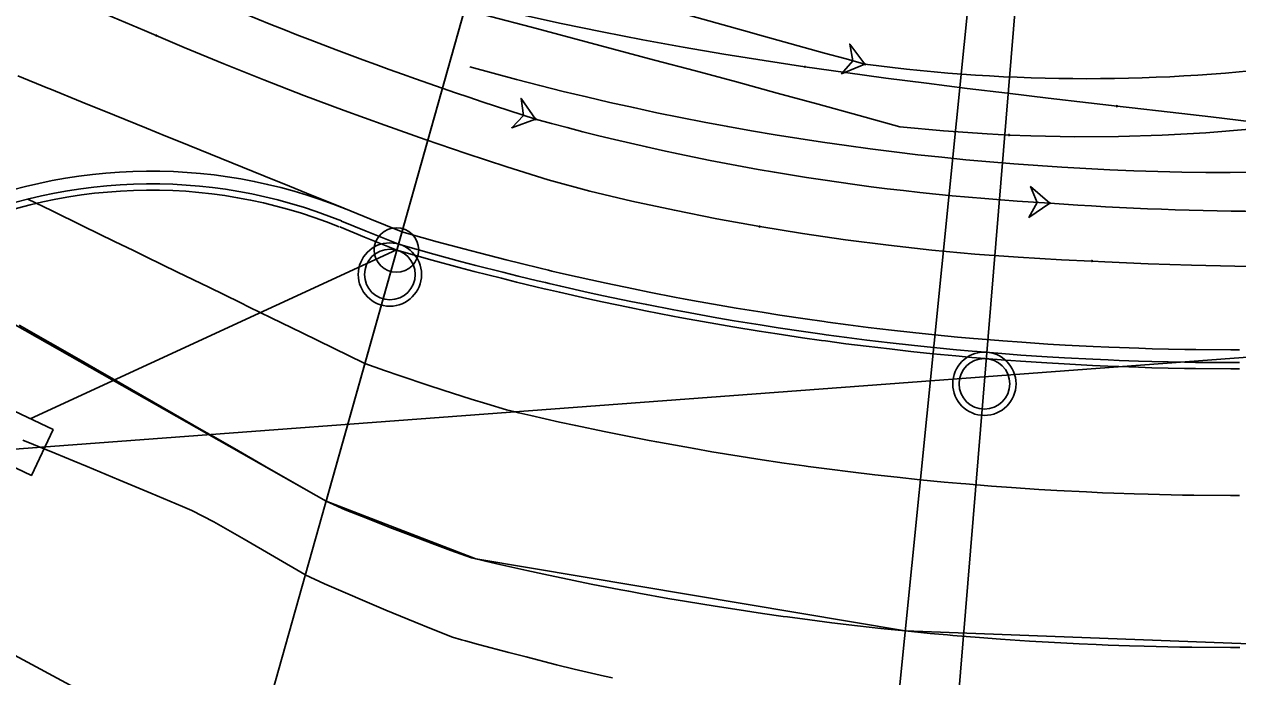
# Model space of a CAD drawing. Extents: x -70 to 701944, y -4 to 666871.
# Drawn here: x 664107.6 to 664203.4, y 656665.5 to 656717 of the extents above; entities that cross this region are included whole.
import ezdxf

# ---------------------------------------------------------------- set-up
doc = ezdxf.new("R2010")
doc.units = 0
for name, color, linetype in [('R_Detour', 7, 'Continuous'), ('R_Draft', 7, 'Continuous'), ('R_Drive', 7, 'Continuous'), ('R_Horz Alg Annot', 7, 'Continuous'), ('R_No Plot', 7, 'Continuous'), ('R_Proposed Const Limits', 7, 'Continuous'), ('R_Proposed Road', 7, 'Continuous'), ('R_ROW', 7, 'Continuous'), ('R_Striping', 7, 'Continuous'), ('R_Water', 7, 'Continuous'), ('T_Vehicle Path Lt Minor', 7, 'Continuous'), ('T_Vehicle Path Rt', 7, 'Continuous')]:
    doc.layers.add(name, color=color, linetype=linetype)

msp = doc.modelspace()

# ---------------------------------------------------------------- linework, layer by layer
at = {"layer": 'R_Detour'}
for p, q in [((664123.709, 656651.956), (664146.098, 656731.406)), ((664180.143, 656648.75), (664186.351, 656723.983))]:
    msp.add_line(p, q, dxfattribs=at)
at = {"layer": 'R_Draft'}
msp.add_line((664069.326, 656680.658), (664381.92, 656703.953), dxfattribs=at)
at = {"layer": 'R_Drive'}
for radius in [41, 40, 39.5]:
    msp.add_arc((664117.604, 656664.398), radius, 67.92175, 164.26197, dxfattribs=at)
at = {"layer": 'R_Horz Alg Annot'}
msp.add_lwpolyline([(664182.406, 656721.174), (664167.687, 656574.694)], dxfattribs=at)
at = {"layer": 'R_No Plot'}
for points in [[(664002.559, 656732.196), (664007.874, 656757.323), (664066.525, 656753.83), (664146.098, 656731.406), (664131.424, 656679.334), (664092.478, 656701.385), (664066.381, 656716.161), (664043.949, 656724.745)], [(664146.098, 656731.406), (664131.424, 656679.334), (664143.26, 656674.785), (664177.173, 656669.093), (664209.969, 656667.878), (664228.107, 656667.43), (664245.699, 656664), (664257.444, 656659.73), (664260.297, 656658.426), (664255.216, 656726.6), (664182.406, 656721.174)]]:
    msp.add_lwpolyline(points, close=True, dxfattribs=at)
for centre in [(664136.469, 656697.236), (664183.432, 656688.605)]:
    msp.add_circle(centre, 2.5, dxfattribs=at)
at = {"layer": 'R_Proposed Const Limits'}
msp.add_lwpolyline([(664107.475, 656684.167), (664110.012, 656683.131), (664111.538, 656682.502), (664112.543, 656682.086), (664115.068, 656681.035), (664117.586, 656679.981), (664120.097, 656678.924), (664120.831, 656678.613), (664122.554, 656677.7), (664124.965, 656676.336), (664127.359, 656674.942), (664129.744, 656673.546), (664129.786, 656673.521), (664131.293, 656672.819), (664132.593, 656672.253), (664134.872, 656671.278), (664136.161, 656670.733), (664138.476, 656669.773), (664139.769, 656669.256), (664141.414, 656668.597), (664142.13, 656668.399), (664142.442, 656668.314), (664143.467, 656668.034), (664145.878, 656667.391), (664147.238, 656667.037), (664149.64, 656666.427), (664151.036, 656666.081), (664153.422, 656665.533), (664154.063, 656665.396)], dxfattribs=at)
at = {"layer": 'R_Proposed Road'}
for points in [[(664107.067, 656712.916), (664109.447, 656711.951), (664109.615, 656711.883), (664112.161, 656710.85), (664114.703, 656709.819), (664117.243, 656708.789), (664118.771, 656708.169), (664119.779, 656707.76), (664122.31, 656706.734), (664124.836, 656705.709), (664127.357, 656704.686), (664128.095, 656704.387), (664129.872, 656703.666), (664132.38, 656702.649), (664134.881, 656701.635), (664137.374, 656700.623), (664137.418, 656700.605), (664138.998, 656700.16), (664140.205, 656699.824), (664142.317, 656699.251), (664143.51, 656698.937), (664145.649, 656698.39), (664146.839, 656698.095), (664148.353, 656697.729), (664148.994, 656697.577), (664149.273, 656697.512), (664150.192, 656697.299), (664152.349, 656696.814), (664153.567, 656696.549), (664155.716, 656696.099), (664156.964, 656695.847), (664159.092, 656695.433), (664159.663, 656695.326), (664160.383, 656695.192), (664162.478, 656694.816), (664163.823, 656694.586), (664165.873, 656694.249), (664167.284, 656694.028), (664169.275, 656693.731), (664170.765, 656693.52), (664171.077, 656693.477), (664172.685, 656693.263), (664174.265, 656693.063), (664176.101, 656692.844), (664177.784, 656692.656), (664179.523, 656692.475), (664181.322, 656692.301), (664182.567, 656692.189), (664182.949, 656692.156), (664184.878, 656691.998), (664186.38, 656691.887), (664188.45, 656691.748), (664189.815, 656691.667), (664192.039, 656691.552), (664193.252, 656691.498), (664194.107, 656691.463), (664195.644, 656691.41), (664196.692, 656691.378), (664199.263, 656691.322), (664200.133, 656691.309), (664202.897, 656691.29), (664203.574, 656691.29)], [(664107.067, 656712.916), (664109.447, 656711.951), (664109.615, 656711.883), (664112.161, 656710.85), (664114.703, 656709.819), (664117.243, 656708.789), (664118.771, 656708.169), (664119.779, 656707.76), (664122.31, 656706.734), (664124.836, 656705.709), (664127.357, 656704.686), (664128.095, 656704.387), (664129.872, 656703.666), (664132.38, 656702.649), (664134.881, 656701.635), (664137.374, 656700.623), (664137.418, 656700.605), (664138.998, 656700.16), (664140.205, 656699.824), (664142.317, 656699.251), (664143.51, 656698.937), (664145.649, 656698.39), (664146.839, 656698.095), (664148.353, 656697.729), (664148.994, 656697.577), (664149.273, 656697.512), (664150.192, 656697.299), (664152.349, 656696.814), (664153.567, 656696.549), (664155.716, 656696.099), (664156.964, 656695.847), (664159.092, 656695.433), (664159.663, 656695.326), (664160.383, 656695.192), (664162.478, 656694.816), (664163.823, 656694.586), (664165.873, 656694.249), (664167.284, 656694.028), (664169.275, 656693.731), (664170.765, 656693.52), (664171.077, 656693.477), (664172.685, 656693.263), (664174.265, 656693.063), (664176.101, 656692.844), (664177.784, 656692.656), (664179.523, 656692.475), (664181.322, 656692.301), (664182.567, 656692.189), (664182.949, 656692.156), (664184.878, 656691.998), (664186.38, 656691.887), (664188.45, 656691.748), (664189.815, 656691.667), (664192.039, 656691.552), (664193.252, 656691.498), (664194.107, 656691.463), (664195.644, 656691.41), (664196.692, 656691.378), (664199.263, 656691.322), (664200.133, 656691.309), (664202.897, 656691.29), (664203.574, 656691.29)], [(664107.87, 656703.195), (664109.746, 656702.28), (664112.237, 656701.065), (664114.724, 656699.852), (664116.221, 656699.121), (664117.208, 656698.64), (664119.688, 656697.43), (664122.163, 656696.223), (664124.632, 656695.018), (664125.355, 656694.666), (664127.096, 656693.817), (664129.553, 656692.618), (664132.003, 656691.423), (664134.446, 656690.231), (664134.489, 656690.21), (664136.037, 656689.655), (664137.28, 656689.229), (664139.456, 656688.502), (664140.686, 656688.101), (664142.894, 656687.398), (664144.124, 656687.017), (664145.688, 656686.542), (664146.36, 656686.383), (664146.653, 656686.314), (664147.616, 656686.091), (664149.879, 656685.582), (664151.155, 656685.305), (664153.409, 656684.833), (664154.718, 656684.568), (664156.95, 656684.134), (664157.548, 656684.022), (664158.303, 656683.882), (664160.5, 656683.488), (664161.91, 656683.246), (664164.06, 656682.893), (664165.539, 656682.661), (664167.627, 656682.35), (664169.189, 656682.129), (664169.517, 656682.084), (664171.203, 656681.859), (664172.86, 656681.649), (664174.785, 656681.42), (664176.55, 656681.223), (664178.373, 656681.033), (664180.26, 656680.85), (664181.566, 656680.733), (664181.966, 656680.698), (664183.988, 656680.533), (664185.564, 656680.416), (664187.734, 656680.271), (664189.165, 656680.186), (664191.497, 656680.065), (664192.77, 656680.008), (664193.666, 656679.972), (664195.277, 656679.915), (664196.376, 656679.883), (664199.073, 656679.823), (664199.985, 656679.81), (664202.883, 656679.79), (664203.593, 656679.79)], [(664132.66, 656701.452), (664134.607, 656700.662), (664137.1, 656699.651), (664137.144, 656699.633), (664138.724, 656699.188), (664139.936, 656698.85), (664142.057, 656698.275), (664143.256, 656697.959), (664145.404, 656697.41), (664146.599, 656697.114), (664148.119, 656696.747), (664148.762, 656696.594), (664149.043, 656696.528), (664149.966, 656696.314), (664152.132, 656695.827), (664153.355, 656695.562), (664155.513, 656695.109), (664156.767, 656694.856), (664158.904, 656694.441), (664159.477, 656694.333), (664160.2, 656694.199), (664162.305, 656693.821), (664163.655, 656693.59), (664165.714, 656693.252), (664167.13, 656693.03), (664169.131, 656692.732), (664170.626, 656692.52), (664170.94, 656692.477), (664172.555, 656692.261), (664174.142, 656692.06), (664175.985, 656691.841), (664177.676, 656691.652), (664179.422, 656691.47), (664181.229, 656691.296), (664182.48, 656691.183), (664182.863, 656691.15), (664184.799, 656690.991), (664186.309, 656690.879), (664188.387, 656690.74), (664189.758, 656690.659), (664191.991, 656690.543), (664193.21, 656690.489), (664194.069, 656690.454), (664195.611, 656690.4), (664196.664, 656690.369), (664199.247, 656690.312), (664200.12, 656690.299), (664202.896, 656690.28), (664203.576, 656690.28)], [(664132.508, 656700.988), (664134.474, 656700.191), (664136.967, 656699.18), (664137.012, 656699.162), (664138.591, 656698.716), (664139.805, 656698.378), (664141.931, 656697.801), (664143.132, 656697.485), (664145.285, 656696.935), (664146.482, 656696.638), (664148.005, 656696.27), (664148.65, 656696.117), (664148.931, 656696.051), (664149.856, 656695.837), (664152.027, 656695.349), (664153.252, 656695.083), (664155.415, 656694.629), (664156.671, 656694.376), (664158.813, 656693.959), (664159.387, 656693.851), (664160.112, 656693.717), (664162.22, 656693.339), (664163.573, 656693.106), (664165.636, 656692.768), (664167.056, 656692.546), (664169.06, 656692.247), (664170.559, 656692.035), (664170.873, 656691.991), (664172.491, 656691.775), (664174.082, 656691.574), (664175.929, 656691.354), (664177.623, 656691.165), (664179.373, 656690.983), (664181.184, 656690.808), (664182.437, 656690.695), (664182.821, 656690.661), (664184.762, 656690.503), (664186.274, 656690.39), (664188.357, 656690.251), (664189.73, 656690.17), (664191.968, 656690.054), (664193.189, 656689.999), (664194.05, 656689.965), (664195.596, 656689.91), (664196.651, 656689.879), (664199.238, 656689.822), (664200.113, 656689.809), (664202.895, 656689.79), (664203.577, 656689.79)], [(664107.195, 656693.229), (664109.634, 656691.83), (664112.07, 656690.433), (664113.536, 656689.593), (664114.503, 656689.038), (664116.931, 656687.646), (664119.354, 656686.256), (664121.772, 656684.869), (664122.48, 656684.463), (664124.185, 656683.486), (664126.591, 656682.106), (664128.99, 656680.73), (664131.382, 656679.358), (664131.424, 656679.334), (664132.941, 656678.668), (664134.222, 656678.153), (664136.466, 656677.27), (664137.737, 656676.781), (664140.018, 656675.922), (664141.289, 656675.454), (664142.908, 656674.869), (664143.612, 656674.702), (664143.919, 656674.63), (664144.929, 656674.396), (664147.301, 656673.862), (664148.639, 656673.572), (664151.002, 656673.076), (664152.374, 656672.799), (664154.714, 656672.345), (664155.341, 656672.226), (664156.132, 656672.08), (664158.436, 656671.667), (664159.914, 656671.413), (664162.168, 656671.043), (664163.719, 656670.8), (664165.908, 656670.474), (664167.545, 656670.242), (664167.889, 656670.195), (664169.656, 656669.959), (664171.393, 656669.739), (664173.411, 656669.499), (664175.262, 656669.292), (664177.173, 656669.093), (664179.151, 656668.902), (664180.52, 656668.778), (664180.94, 656668.742), (664183.06, 656668.569), (664184.712, 656668.446), (664186.987, 656668.294), (664188.488, 656668.205), (664190.932, 656668.078), (664192.266, 656668.019), (664193.206, 656667.981), (664194.895, 656667.921), (664196.047, 656667.887), (664198.874, 656667.825), (664199.83, 656667.811), (664202.869, 656667.79), (664203.613, 656667.79)]]:
    msp.add_lwpolyline(points, dxfattribs=at)
at = {"layer": 'R_ROW'}
msp.add_lwpolyline([(663857.839, 656741.215), (663882.498, 656734.737), (663927.18, 656728.069), (663998.399, 656712.808), (664049.42, 656698.107), (664139.718, 656649.429), (664236.9, 656635.988), (664280.864, 656611.187), (664357.066, 656584.257)], dxfattribs=at)
at = {"layer": 'R_Striping'}
msp.add_line((664202.717, 656705.289), (664225.612, 656705.572), dxfattribs=at)
msp.add_arc((664203.181, 656927.917), 222.628, 254.26197, 269.91274, dxfattribs=at)
at = {"layer": 'R_Water'}
msp.add_line((664108.06, 656685.842), (664136.989, 656699.171), dxfattribs=at)
msp.add_lwpolyline([(664106.253, 656686.698), (664104.541, 656683.082), (664108.157, 656681.371), (664109.868, 656684.986)], close=True, dxfattribs=at)
for centre, radius in [((664136.989, 656699.171), 1.758), ((664136.469, 656697.236), 2), ((664183.432, 656688.605), 2)]:
    msp.add_circle(centre, radius, dxfattribs=at)
at = {"layer": 'T_Vehicle Path Lt Minor'}
for points in [[(664117.961, 656724.664), (664118.603, 656724.495), (664121.814, 656723.642), (664125.024, 656722.786), (664128.255, 656721.926), (664131.488, 656721.064), (664134.722, 656720.202), (664137.956, 656719.34), (664141.191, 656718.478), (664144.426, 656717.616), (664147.661, 656716.754), (664150.896, 656715.892), (664154.132, 656715.029), (664157.368, 656714.167), (664160.608, 656713.321), (664163.845, 656712.46), (664167.072, 656711.564), (664170.3, 656710.672), (664173.529, 656709.784), (664176.76, 656708.9), (664180.203, 656708.576), (664183.653, 656708.337), (664185.38, 656708.25)], [(664185.38, 656708.25), (664187.109, 656708.184), (664190.567, 656708.118), (664194.026, 656708.137), (664197.483, 656708.242), (664200.937, 656708.433), (664204.385, 656708.709), (664207.825, 656709.072), (664211.234, 656709.36), (664214.622, 656709.365), (664218.037, 656709.368), (664221.451, 656709.372), (664224.865, 656709.378), (664228.269, 656709.385), (664231.637, 656709.395), (664235.005, 656709.405), (664238.338, 656709.086), (664241.659, 656708.616), (664244.976, 656708.101), (664248.286, 656707.538), (664251.592, 656706.923), (664254.891, 656706.255), (664255.22, 656706.185)]]:
    msp.add_lwpolyline(points, dxfattribs=at)
msp.add_lwpolyline([(664174, 656713.838), (664172.792, 656715.432), (664173.036, 656714.103), (664172.148, 656713.084)], close=True, dxfattribs=at)
for centre in [(664174, 656713.838), (664174, 656713.838), (664185.38, 656708.25), (664185.38, 656708.25)]:
    msp.add_circle(centre, 0.0417, dxfattribs=at)
for centre, radius, start, end in [((664836.508, 659127.516), 2502.949, 253.434339, 254.65141), ((664191.515, 656847.364), 134.669, 262.52711, 277.47289)]:
    msp.add_arc(centre, radius, start, end, dxfattribs=at)
at = {"layer": 'T_Vehicle Path Rt'}
for points in [[(664084.842, 656728.47), (664087.227, 656727.597), (664090.204, 656726.503), (664093.177, 656725.413), (664096.148, 656724.329), (664099.114, 656723.244), (664102.076, 656722.159), (664105.064, 656721.064), (664108.065, 656719.965), (664111.071, 656718.864), (664114.083, 656717.761), (664117.081, 656716.501), (664118.018, 656716.098)], [(664122.24, 656724.437), (664124.437, 656723.728), (664127.602, 656722.778), (664130.777, 656721.859), (664133.963, 656720.973), (664137.158, 656720.119), (664140.361, 656719.301), (664143.572, 656718.518), (664146.79, 656717.771), (664150.013, 656717.063), (664153.241, 656716.393), (664156.45, 656715.766), (664159.648, 656715.181), (664162.848, 656714.634), (664166.05, 656714.122), (664169.253, 656713.641)], [(664118.018, 656716.098), (664120.21, 656715.17), (664123.352, 656713.872), (664126.509, 656712.608), (664129.679, 656711.378), (664132.863, 656710.182), (664136.059, 656709.021), (664139.267, 656707.894), (664142.487, 656706.801), (664145.719, 656705.744), (664148.962, 656704.721), (664152.258, 656703.821), (664155.596, 656703.034), (664158.947, 656702.305), (664162.31, 656701.635), (664165.684, 656701.023)], [(664169.253, 656713.641), (664172.456, 656713.185), (664175.659, 656712.75), (664178.86, 656712.334), (664182.063, 656711.932), (664185.266, 656711.542), (664188.469, 656711.161), (664191.67, 656710.785), (664193.911, 656710.526)], [(664193.911, 656710.526), (664194.88, 656710.415), (664198.107, 656710.046), (664201.333, 656709.672), (664204.556, 656709.293), (664207.779, 656708.92), (664211.001, 656708.547), (664214.227, 656708.173), (664217.469, 656707.798), (664220.715, 656707.423), (664223.964, 656707.047), (664227.237, 656706.848), (664230.595, 656706.629), (664233.967, 656706.335), (664237.336, 656706.008), (664240.702, 656705.649), (664244.064, 656705.257), (664244.736, 656705.175)], [(664165.684, 656701.023), (664169.068, 656700.47), (664172.462, 656699.977), (664175.864, 656699.543), (664179.273, 656699.168), (664182.688, 656698.853), (664186.108, 656698.598), (664189.532, 656698.402), (664191.93, 656698.301)], [(664191.93, 656698.301), (664192.955, 656698.242), (664196.373, 656698.078), (664199.794, 656697.962), (664203.215, 656697.895), (664206.637, 656697.876), (664210.059, 656697.906), (664213.481, 656697.984), (664216.901, 656698.111), (664220.287, 656698.057), (664223.66, 656697.893), (664227.006, 656697.309), (664230.262, 656696.661), (664233.491, 656695.967), (664236.708, 656695.222), (664239.912, 656694.423), (664243.102, 656693.566), (664243.738, 656693.388)]]:
    msp.add_lwpolyline(points, dxfattribs=at)
for points in [[(664147.983, 656709.499), (664146.84, 656711.14), (664147.03, 656709.802), (664146.103, 656708.819)], [(664188.604, 656702.876), (664187.085, 656704.178), (664187.605, 656702.93), (664186.953, 656701.746)]]:
    msp.add_lwpolyline(points, close=True, dxfattribs=at)
for centre in [(664118.018, 656716.098), (664118.018, 656716.098), (664169.253, 656713.641), (664169.253, 656713.641), (664193.911, 656710.526), (664193.911, 656710.526), (664147.983, 656709.499), (664147.983, 656709.499), (664188.604, 656702.876), (664188.604, 656702.876), (664165.684, 656701.023), (664165.684, 656701.023), (664191.93, 656698.301), (664191.93, 656698.301)]:
    msp.add_circle(centre, 0.0417, dxfattribs=at)
for centre, radius, start, end in [((664242.304, 657006.409), 311.531, 245.83615, 252.37624), ((664199.023, 656894.659), 192.065, 254.58892, 266.89018), ((664206.233, 656939.339), 237.119, 265.73638, 274.26362)]:
    msp.add_arc(centre, radius, start, end, dxfattribs=at)

doc.saveas('drawing.dxf')
